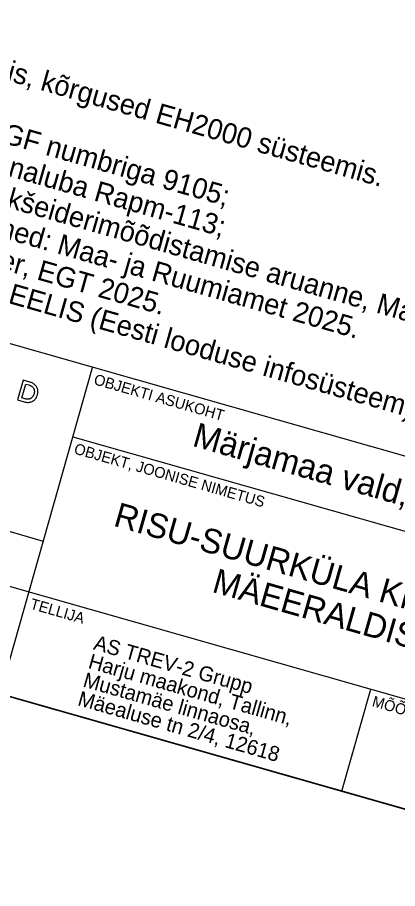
# Model space of a CAD drawing. Extents: x 530818 to 531740, y 6542340 to 6544024.
# Drawn here: x 531416.5 to 531472.7, y 6543073.7 to 6543202 of the extents above; entities that cross this region are included whole.
import ezdxf

# ---------------------------------------------------------------- set-up
doc = ezdxf.new("R2010")
doc.units = 0
doc.layers.add('Vormistus', color=7, linetype='Continuous')

msp = doc.modelspace()

# ---------------------------------------------------------------- linework, layer by layer
at = {"layer": 'Vormistus'}
for p, q in [((531528.62, 6543121.75), (531355.48, 6543170.99)), ((531413.94, 6543102.38), (531427.62, 6543150.47)), ((531417.4, 6543148.57), (531416.57, 6543145.67)), ((531417.2, 6543145.96), (531417.78, 6543148)), ((531418.38, 6543148.29), (531417.4, 6543148.57)), ((531417.78, 6543148), (531418.23, 6543147.88)), ((531418.23, 6543147.88), (531418.31, 6543147.85)), ((531418.31, 6543147.85), (531418.39, 6543147.82)), ((531418.5, 6543148.26), (531418.38, 6543148.29)), ((531418.39, 6543147.82), (531418.47, 6543147.79)), ((531418.47, 6543147.79), (531418.54, 6543147.75)), ((531418.61, 6543148.22), (531418.5, 6543148.26)), ((531418.54, 6543147.75), (531418.61, 6543147.71)), ((531418.72, 6543148.17), (531418.61, 6543148.22)), ((531418.61, 6543147.71), (531418.67, 6543147.67)), ((531418.67, 6543147.67), (531418.72, 6543147.63)), ((531418.82, 6543148.12), (531418.72, 6543148.17)), ((531418.72, 6543147.63), (531418.78, 6543147.58)), ((531418.78, 6543147.58), (531418.82, 6543147.53)), ((531418.91, 6543148.06), (531418.82, 6543148.12)), ((531418.82, 6543147.53), (531418.87, 6543147.47)), ((531418.87, 6543147.47), (531418.9, 6543147.42)), ((531419, 6543148), (531418.91, 6543148.06)), ((531419.08, 6543147.94), (531419, 6543148)), ((531419.15, 6543147.87), (531419.08, 6543147.94)), ((531419.22, 6543147.79), (531419.15, 6543147.87)), ((531419.29, 6543147.72), (531419.22, 6543147.79)), ((531419.34, 6543147.64), (531419.29, 6543147.72)), ((531419.39, 6543147.56), (531419.34, 6543147.64)), ((531419.44, 6543147.47), (531419.39, 6543147.56)), ((531419.47, 6543147.39), (531419.44, 6543147.47)), ((531418.81, 6543146.17), (531418.77, 6543146.12)), ((531418.85, 6543146.23), (531418.81, 6543146.17)), ((531418.88, 6543146.29), (531418.85, 6543146.23)), ((531418.92, 6543146.35), (531418.88, 6543146.29)), ((531418.9, 6543147.42), (531418.94, 6543147.36)), ((531418.94, 6543146.41), (531418.92, 6543146.35)), ((531418.94, 6543147.36), (531418.97, 6543147.3)), ((531418.97, 6543146.48), (531418.94, 6543146.41)), ((531418.97, 6543147.3), (531418.99, 6543147.24)), ((531418.99, 6543146.56), (531418.97, 6543146.48)), ((531418.99, 6543147.24), (531419.01, 6543147.18)), ((531419.01, 6543146.63), (531418.99, 6543146.56)), ((531419.01, 6543147.18), (531419.02, 6543147.11)), ((531419.02, 6543146.7), (531419.01, 6543146.63)), ((531419.02, 6543147.11), (531419.03, 6543147.04)), ((531419.03, 6543146.77), (531419.02, 6543146.7)), ((531419.03, 6543147.04), (531419.04, 6543146.98)), ((531419.04, 6543146.84), (531419.03, 6543146.77)), ((531419.04, 6543146.98), (531419.04, 6543146.91)), ((531419.04, 6543146.91), (531419.04, 6543146.84)), ((531419.38, 6543146.12), (531419.43, 6543146.21)), ((531419.43, 6543146.21), (531419.46, 6543146.31)), ((531419.46, 6543146.31), (531419.49, 6543146.41)), ((531419.5, 6543147.29), (531419.47, 6543147.39)), ((531419.49, 6543146.41), (531419.52, 6543146.52)), ((531419.53, 6543147.2), (531419.5, 6543147.29)), ((531419.52, 6543146.52), (531419.54, 6543146.62)), ((531419.55, 6543147.11), (531419.53, 6543147.2)), ((531419.54, 6543146.62), (531419.55, 6543146.72)), ((531419.56, 6543147.01), (531419.55, 6543147.11)), ((531419.55, 6543146.72), (531419.56, 6543146.82)), ((531419.56, 6543146.91), (531419.56, 6543147.01)), ((531419.56, 6543146.82), (531419.56, 6543146.91)), ((531348.21, 6543145.4), (531420.35, 6543124.88)), ((531416.57, 6543145.67), (531417.55, 6543145.39)), ((531417.65, 6543145.83), (531417.2, 6543145.96)), ((531417.55, 6543145.39), (531417.67, 6543145.36)), ((531417.73, 6543145.81), (531417.65, 6543145.83)), ((531417.67, 6543145.36), (531417.79, 6543145.34)), ((531417.82, 6543145.79), (531417.73, 6543145.81)), ((531417.79, 6543145.34), (531417.91, 6543145.32)), ((531417.9, 6543145.78), (531417.82, 6543145.79)), ((531417.98, 6543145.77), (531417.9, 6543145.78)), ((531417.91, 6543145.32), (531418.02, 6543145.31)), ((531418.05, 6543145.77), (531417.98, 6543145.77)), ((531418.02, 6543145.31), (531418.13, 6543145.31)), ((531418.13, 6543145.78), (531418.05, 6543145.77)), ((531418.2, 6543145.79), (531418.13, 6543145.78)), ((531418.13, 6543145.31), (531418.23, 6543145.31)), ((531418.27, 6543145.8), (531418.2, 6543145.79)), ((531418.23, 6543145.31), (531418.34, 6543145.33)), ((531418.34, 6543145.82), (531418.27, 6543145.8)), ((531418.4, 6543145.84), (531418.34, 6543145.82)), ((531418.34, 6543145.33), (531418.44, 6543145.35)), ((531418.46, 6543145.87), (531418.4, 6543145.84)), ((531418.44, 6543145.35), (531418.53, 6543145.37)), ((531418.52, 6543145.9), (531418.46, 6543145.87)), ((531418.58, 6543145.93), (531418.52, 6543145.9)), ((531418.53, 6543145.37), (531418.63, 6543145.4)), ((531418.63, 6543145.97), (531418.58, 6543145.93)), ((531418.68, 6543146.02), (531418.63, 6543145.97)), ((531418.63, 6543145.4), (531418.72, 6543145.44)), ((531418.73, 6543146.06), (531418.68, 6543146.02)), ((531418.72, 6543145.44), (531418.8, 6543145.49)), ((531418.77, 6543146.12), (531418.73, 6543146.06)), ((531418.8, 6543145.49), (531418.89, 6543145.54)), ((531418.89, 6543145.54), (531418.96, 6543145.59)), ((531418.96, 6543145.59), (531419.04, 6543145.65)), ((531419.04, 6543145.65), (531419.11, 6543145.72)), ((531419.11, 6543145.72), (531419.17, 6543145.79)), ((531419.17, 6543145.79), (531419.23, 6543145.87)), ((531419.23, 6543145.87), (531419.29, 6543145.95)), ((531419.29, 6543145.95), (531419.34, 6543146.03)), ((531419.34, 6543146.03), (531419.38, 6543146.12)), ((531424.72, 6543140.25), (531525.71, 6543111.53)), ((531346.07, 6543137.9), (531519.21, 6543088.66)), ((531341.81, 6543122.89), (531514.94, 6543073.65)), ((531464.44, 6543088.02), (531468.7, 6543103.02))]:
    msp.add_line(p, q, dxfattribs=at)
msp.add_lwpolyline([(530957.66, 6543232.14), (531182.83, 6544023.92), (531740.12, 6543865.43), (531514.94, 6543073.65)], close=True, dxfattribs=at)

# ---------------------------------------------------------------- texts
for s, height, rotation, p in [('1. Koordinaadid L-EST97 süsteemis, kõrgused EH2000 süsteemis.', 3, 344.1245, (531355.87, 6543209.57)), ('    - Geoloogilise uuringu aruanne EGF numbriga 9105;', 3, 344.1245, (531353.41, 6543200.91)), ('    - Maavara kaevandamise keskkonnaluba Rapm-113;', 3, 344.1245, (531352.18, 6543196.58)), ('    - Risu-Suurküla kruusakarjääri markšeiderimõõdistamise aruanne, Mäebüroo Nord OÜ 10.11.2023.', 3, 344.1245, (531350.95, 6543192.25)), ('3. Katastriüksuste ja kitsenduste andmed: Maa- ja Ruumiamet 2025.', 3, 344.1245, (531349.72, 6543187.92)), ('4. Maardla andmed: Maavarade register, EGT 2025.', 3, 344.1245, (531348.48, 6543183.6)), ('5. Looduskaitsega seotud kitsendused: EELIS (Eesti looduse infosüsteem), ', 3, 344.1245, (531347.25, 6543179.27)), ('OBJEKTI ASUKOHT', 1.6, 344.1245, (531427.7, 6543148)), ('Märjamaa vald, Rapla maakond', 3.6, 344.1233, (531442.21, 6543138.93)), ('OBJEKT, JOONISE NIMETUS', 1.6, 344.1245, (531424.78, 6543137.79)), ('RISU-SUURKÜLA KRUUSAKARJÄÄR', 3.6, 344.1233, (531430.57, 6543127.16)), ('MÄEERALDISE PLAAN', 3.6, 344.1233, (531445.11, 6543117.41)), ('TELLIJA', 1.6, 344.1245, (531418.29, 6543114.92)), ('AS TREV-2 Grupp', 2.2, 344.1245, (531427.64, 6543108.93)), ('Harju maakond, Tallinn, ', 2.2, 344.1245, (531426.86, 6543106.19)), ('Mustamäe linnaosa, ', 2.2, 344.1245, (531426.08, 6543103.45)), ('Mäealuse tn 2/4, 12618', 2.2, 344.1245, (531425.3, 6543100.71)), ('MÕÕTKAVA', 1.6, 344.1245, (531468.78, 6543100.56))]:
    msp.add_text(s, height=height, rotation=rotation, dxfattribs=at).set_placement(p)

doc.saveas('drawing.dxf')
